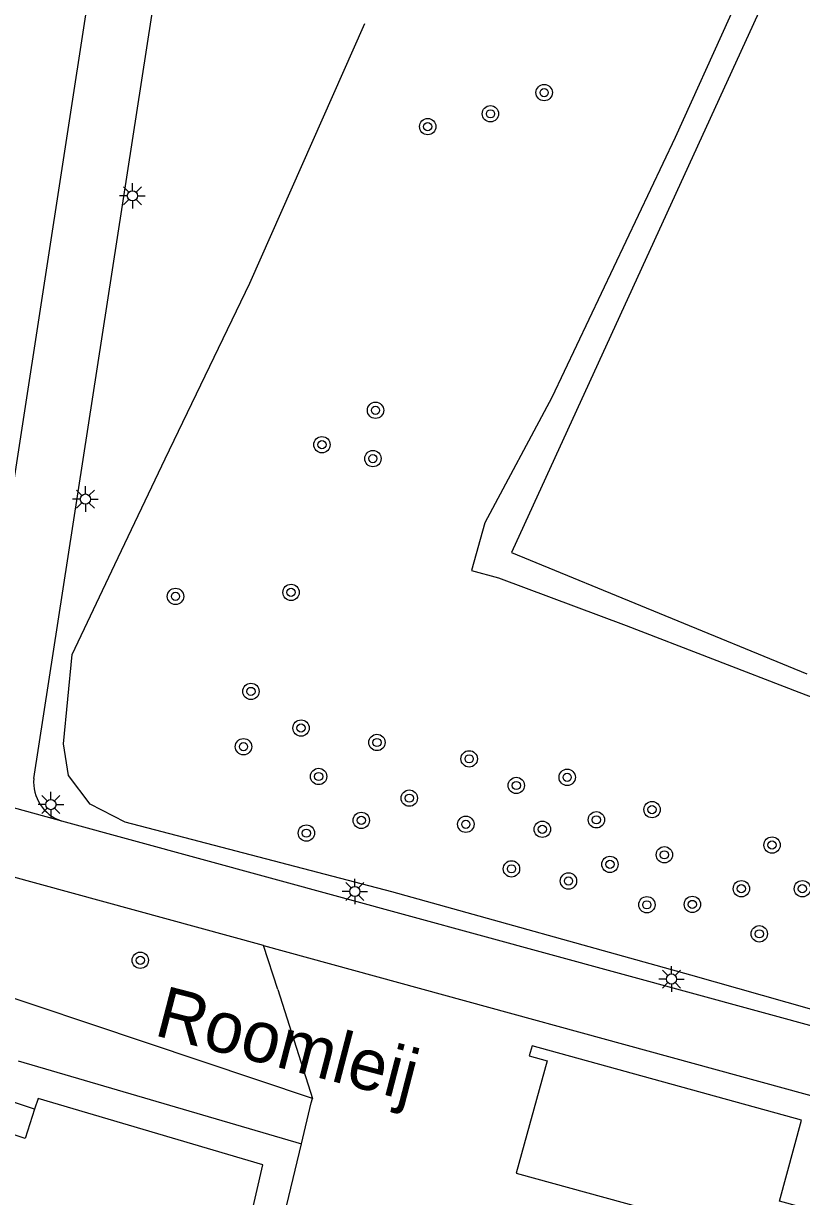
# Model space of a CAD drawing. Extents: x 136000 to 141014, y 402000 to 403500.
# Drawn here: x 138864.9 to 138902.9, y 402699.9 to 402757.3 of the extents above; entities that cross this region are included whole.
import ezdxf

# ---------------------------------------------------------------- set-up
doc = ezdxf.new("R2010")
doc.units = 0
for name, color, linetype in [('gg-afsc-hekwerk', 7, 'Continuous'), ('gg-anno-openbare ruimte label', 7, 'Continuous'), ('gg-knt-onverhard', 7, 'Continuous'), ('gg-knt-verharding', 7, 'Continuous'), ('gg-kntw-bovenkant insteek waterloop', 7, 'Continuous'), ('gg-kntw-midden sloot', 7, 'Continuous'), ('gt-bbg-plantopografie pand', 7, 'Continuous'), ('gt-grn-groengrens', 7, 'Continuous'), ('gt-grn-vlakafsluiter', 7, 'Continuous'), ('gt-grn-weggrens', 7, 'Continuous'), ('gt-symb-boom', 7, 'Continuous'), ('gt-symb-lichtmast', 7, 'Continuous')]:
    doc.layers.add(name, color=color, linetype=linetype)

# ---------------------------------------------------------------- blocks, each defined once
blk = doc.blocks.new('gt0-BOOM')
at = {"layer": 'gt-symb-boom'}
for radius in [0.4, 0.2]:
    blk.add_circle((0, 0), radius, dxfattribs=at)
blk = doc.blocks.new('gt0-LMAST')
at = {"layer": 'gt-symb-lichtmast'}
for p, q in [((-0.005, 0.246), (-0.005, 0.621)), ((-0.182, 0.173), (-0.447, 0.438)), ((0.172, 0.173), (0.437, 0.438)), ((-0.255, -0.004), (-0.63, -0.004)), ((-0.182, -0.181), (-0.447, -0.446)), ((-0.005, -0.254), (-0.005, -0.629)), ((0.437, -0.446), (0.172, -0.181)), ((0.245, -0.004), (0.62, -0.004))]:
    blk.add_line(p, q, dxfattribs=at)
blk.add_circle((-0.005, -0.004), 0.25, dxfattribs=at)

msp = doc.modelspace()

# ---------------------------------------------------------------- linework, layer by layer
at = {"layer": 'gg-afsc-hekwerk'}
msp.add_line((138877.286, 402710.03), (138876.594, 402712.167), dxfattribs=at)
for points in [[(138944.101, 402837.252), (138938.389, 402839.603), (138925.107, 402810.491), (138909.661, 402777.165), (138888.727, 402731.399), (138903.174, 402725.471)], [(138876.594, 402712.167), (138829.753, 402724.988), (138829.175, 402725.288)]]:
    msp.add_lwpolyline(points, dxfattribs=at)
at = {"layer": 'gg-knt-onverhard'}
msp.add_lwpolyline([(138878.983, 402704.696), (138854.573, 402712.883), (138832.035, 402722.289), (138828.612, 402724.057)], dxfattribs=at)
at = {"layer": 'gg-knt-verharding'}
for p, q in [((138869.447, 402767.841), (138862.251, 402721.171)), ((138866.705, 402718.272), (138912.759, 402705.681)), ((138876.594, 402712.167), (138911.892, 402702.506))]:
    msp.add_line(p, q, dxfattribs=at)
msp.add_lwpolyline([(138865.357, 402720.337), (138881.235, 402823.064), (138881.241, 402823.422), (138881.218, 402823.785)], dxfattribs=at)
msp.add_arc((138867.341, 402720.16), 1.992, 174.89875, 251.37301, dxfattribs=at)
at = {"layer": 'gg-kntw-bovenkant insteek waterloop'}
for points in [[(138902.038, 402763.455), (138896.728, 402751.703), (138890.698, 402738.987), (138887.42, 402732.845), (138886.766, 402730.52), (138888.081, 402730.153), (138894.335, 402727.835), (138902.769, 402724.569), (138908.757, 402722.299), (138912.932, 402720.557), (138916.434, 402719.26), (138917.647, 402718.626)], [(138917.647, 402718.626), (138917.397, 402717.405), (138916.324, 402715.249), (138914.634, 402711.008), (138913.861, 402708.721), (138913.04, 402706.918), (138912.047, 402706.681), (138908.005, 402707.745), (138897.489, 402710.728), (138882.876, 402714.807), (138869.832, 402718.203), (138868.113, 402719.096), (138867.058, 402720.492), (138866.81, 402722.043), (138867.241, 402726.411), (138869.317, 402730.819), (138871.777, 402735.987), (138875.929, 402744.583), (138881.556, 402757.285)]]:
    msp.add_lwpolyline(points, dxfattribs=at)
at = {"layer": 'gg-kntw-midden sloot'}
msp.add_line((138865.398, 402704.166), (138830.152, 402715.741), dxfattribs=at)
at = {"layer": 'gt-bbg-plantopografie pand'}
msp.add_lwpolyline([(138907.361, 402689.848), (138909.487, 402697.56), (138901.823, 402699.673), (138902.913, 402703.626), (138889.725, 402707.261), (138889.592, 402706.779), (138890.459, 402706.54), (138888.944, 402701.045), (138897.621, 402698.653), (138896.053, 402692.966), (138907.361, 402689.848)], dxfattribs=at)
at = {"layer": 'gt-grn-groengrens'}
for p, q in [((138864.597, 402706.534), (138878.445, 402702.465)), ((138878.445, 402702.465), (138878.928, 402704.47)), ((138878.928, 402704.47), (138878.983, 402704.696)), ((138876.733, 402695.368), (138878.445, 402702.465)), ((138875.241, 402695.767), (138876.567, 402701.453))]:
    msp.add_line(p, q, dxfattribs=at)
for points in [[(138865.398, 402704.166), (138864.93, 402702.741), (138830.985, 402713.889), (138830.615, 402713.271), (138830.529, 402713.137), (138830.262, 402712.652), (138830.068, 402712.189), (138863.964, 402696.288), (138863.166, 402689.512), (138860.159, 402677.252), (138853.015, 402656.588), (138848.948, 402643.231), (138851.516, 402635.749), (138848.445, 402628.846), (138839.829, 402606.95), (138838.025, 402590.097), (138831.025, 402571.726)], [(138876.567, 402701.453), (138865.569, 402704.685), (138865.398, 402704.166)]]:
    msp.add_lwpolyline(points, dxfattribs=at)
at = {"layer": 'gt-grn-vlakafsluiter'}
msp.add_line((138877.286, 402710.03), (138878.983, 402704.696), dxfattribs=at)
at = {"layer": 'gt-grn-weggrens'}
msp.add_line((138860.835, 402719.9), (138866.705, 402718.272), dxfattribs=at)

# ---------------------------------------------------------------- block references
at = {"layer": 'gt-symb-boom'}
for p in [(138890.319, 402753.899), (138887.692, 402752.862), (138884.624, 402752.234), (138882.071, 402738.356), (138879.452, 402736.675), (138881.943, 402735.995), (138872.289, 402729.253), (138877.939, 402729.449), (138875.977, 402724.604), (138878.428, 402722.814), (138875.614, 402721.901), (138882.141, 402722.107), (138886.652, 402721.306), (138879.288, 402720.443), (138888.954, 402720.004), (138891.446, 402720.402), (138883.723, 402719.383), (138895.595, 402718.824), (138881.376, 402718.297), (138892.875, 402718.324), (138878.69, 402717.673), (138886.488, 402718.104), (138890.23, 402717.859), (138901.466, 402717.09), (138896.199, 402716.612), (138888.721, 402715.924), (138893.538, 402716.145), (138891.509, 402715.33), (138899.966, 402714.954), (138902.949, 402714.951), (138895.343, 402714.167), (138897.567, 402714.184), (138900.84, 402712.746), (138870.566, 402711.451)]:
    msp.add_blockref('gt0-BOOM', p, dxfattribs=at)
at = {"layer": 'gt-symb-lichtmast'}
for p in [(138870.187, 402748.854), (138867.886, 402734.019), (138866.2, 402719.071), (138881.066, 402714.818), (138896.553, 402710.538)]:
    msp.add_blockref('gt0-LMAST', p, dxfattribs=at)

# ---------------------------------------------------------------- texts
at = {"layer": 'gg-anno-openbare ruimte label'}
msp.add_text('Roomleij', height=2.5, rotation=345.5, dxfattribs=at).set_placement((138871.185, 402707.799))

doc.saveas('drawing.dxf')
